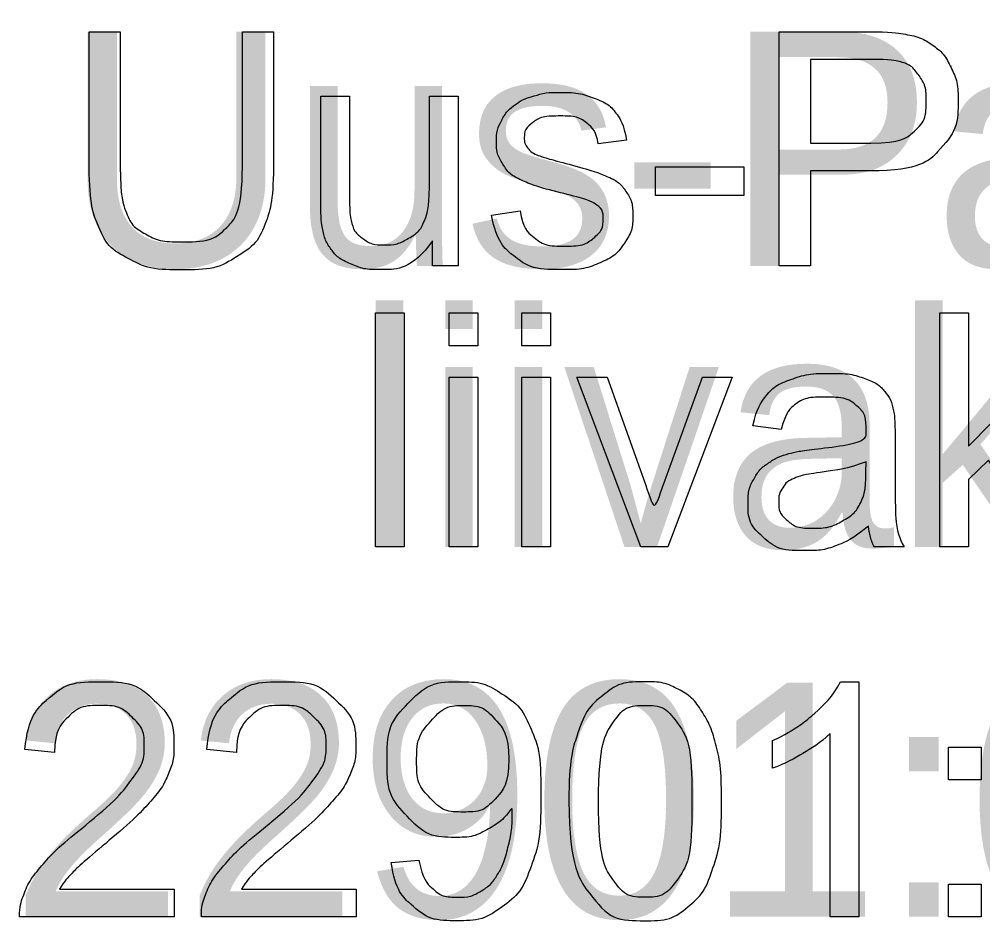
# Model space of a CAD drawing. Extents: x 700746 to 706058, y 6570320 to 6580460.
# Drawn here: x 705046.9 to 705070.36, y 6575976.36 to 6575998.3 of the extents above; entities that cross this region are included whole.
import ezdxf

# ---------------------------------------------------------------- set-up
doc = ezdxf.new("R2010")
doc.units = 0
doc.layers.add('kataster', color=7, linetype='Continuous')
doc.layers.add('Kataster tekst', color=7, linetype='Continuous')

msp = doc.modelspace()

# ---------------------------------------------------------------- linework, layer by layer
at = {"layer": 'kataster'}
for points in [[(705048.605, 6575994.704), (705048.605, 6575997.997), (705049.361, 6575997.997), (705049.361, 6575994.71)], [(705052.332, 6575997.997), (705053.088, 6575997.997), (705053.088, 6575994.704)], [(705052.332, 6575994.71), (705052.332, 6575997.997)], [(705065.405, 6575992.297), (705065.405, 6575997.997), (705067.556, 6575997.997)], [(705067.619, 6575997.323), (705066.161, 6575997.323), (705066.161, 6575995.286)], [(705054.24, 6575993.87), (705054.24, 6575996.428), (705054.939, 6575996.428), (705054.939, 6575994.139)], [(705056.886, 6575994.217), (705056.886, 6575996.428), (705057.585, 6575996.428), (705057.585, 6575992.297), (705056.959, 6575992.297)], [(705061.682, 6575995.36), (705060.995, 6575995.268)], [(705066.161, 6575995.286), (705067.635, 6575995.286)], [(705062.39, 6575994.009), (705062.39, 6575994.712), (705064.545, 6575994.712), (705064.545, 6575994.009), (705062.39, 6575994.009)], [(705067.623, 6575994.612), (705066.161, 6575994.612), (705066.161, 6575992.297), (705065.405, 6575992.297)], [(705058.402, 6575993.531), (705059.093, 6575993.639)], [(705056.959, 6575992.297), (705056.959, 6575992.907)], [(705055.576, 6575985.457), (705055.576, 6575991.157), (705056.275, 6575991.157), (705056.275, 6575985.457), (705055.576, 6575985.457)], [(705057.366, 6575990.353), (705057.366, 6575991.157), (705058.065, 6575991.157), (705058.065, 6575990.353), (705057.366, 6575990.353)], [(705059.134, 6575990.353), (705059.134, 6575991.157), (705059.833, 6575991.157), (705059.833, 6575990.353), (705059.134, 6575990.353)], [(705069.312, 6575985.457), (705069.312, 6575991.157), (705070.011, 6575991.157), (705070.011, 6575987.909), (705071.67, 6575989.588), (705072.576, 6575989.588), (705070.997, 6575988.053), (705072.736, 6575985.457), (705071.873, 6575985.457), (705070.5, 6575987.569), (705070.011, 6575987.094), (705070.011, 6575985.457), (705069.312, 6575985.457)], [(705057.366, 6575985.457), (705057.366, 6575989.588), (705058.065, 6575989.588), (705058.065, 6575985.457), (705057.366, 6575985.457)], [(705059.134, 6575985.457), (705059.134, 6575989.588), (705059.833, 6575989.588), (705059.833, 6575985.457), (705059.134, 6575985.457)], [(705062.037, 6575985.457), (705060.472, 6575989.588), (705061.211, 6575989.588), (705062.095, 6575987.114)], [(705062.62, 6575987.067), (705063.537, 6575989.588), (705064.256, 6575989.588), (705062.694, 6575985.457), (705062.037, 6575985.457)], [(705065.451, 6575988.315), (705064.764, 6575988.407)], [(705068.223, 6575988.12), (705068.223, 6575987.188)], [(705067.515, 6575987.273), (705067.519, 6575987.529)], [(705068.444, 6575985.457), (705067.714, 6575985.457)], [(705066.891, 6575982.175), (705067.341, 6575982.175), (705067.341, 6575976.453)], [(705065.243, 6575980.068), (705065.243, 6575980.745)], [(705067.341, 6575976.453), (705066.642, 6575976.453), (705066.642, 6575980.912)], [(705047.761, 6575980.455), (705047.039, 6575980.529)], [(705052.188, 6575980.455), (705051.467, 6575980.529)], [(705069.527, 6575979.79), (705069.527, 6575980.585), (705070.322, 6575980.585), (705070.322, 6575979.79), (705069.527, 6575979.79)], [(705055.959, 6575977.774), (705056.632, 6575977.835)], [(705069.527, 6575976.453), (705069.527, 6575977.249), (705070.322, 6575977.249), (705070.322, 6575976.453), (705069.527, 6575976.453)], [(705050.676, 6575977.127), (705050.676, 6575976.453), (705046.909, 6575976.453)], [(705047.882, 6575977.127), (705050.676, 6575977.127)], [(705055.103, 6575977.127), (705055.103, 6575976.453), (705051.336, 6575976.453)], [(705052.309, 6575977.127), (705055.103, 6575977.127)]]:
    msp.add_lwpolyline(points, dxfattribs=at)
for points, degree in [([(705067.556, 6575997.997), (705068.124, 6575997.997), (705068.424, 6575997.942), (705068.844, 6575997.872), (705069.128, 6575997.676), (705069.412, 6575997.479), (705069.585, 6575997.125), (705069.758, 6575996.771), (705069.758, 6575996.347), (705069.758, 6575995.62), (705069.296, 6575995.116), (705068.833, 6575994.612), (705067.623, 6575994.612)], 3), ([(705067.635, 6575995.286), (705068.366, 6575995.286), (705068.673, 6575995.558), (705068.981, 6575995.83), (705068.981, 6575996.324), (705068.981, 6575996.682), (705068.8, 6575996.936), (705068.619, 6575997.191), (705068.323, 6575997.273), (705068.133, 6575997.323), (705067.619, 6575997.323)], 3), ([(705059.093, 6575993.639), (705059.151, 6575993.223), (705059.418, 6575993.001), (705059.686, 6575992.779), (705060.165, 6575992.779), (705060.649, 6575992.779), (705060.883, 6575992.976), (705061.117, 6575993.172), (705061.117, 6575993.437), (705061.117, 6575993.675), (705060.91, 6575993.811), (705060.766, 6575993.905), (705060.193, 6575994.049), (705059.423, 6575994.243), (705059.125, 6575994.385), (705058.827, 6575994.527), (705058.673, 6575994.777), (705058.519, 6575995.028), (705058.519, 6575995.331), (705058.519, 6575995.607), (705058.646, 6575995.842), (705058.772, 6575996.077), (705058.99, 6575996.232), (705059.154, 6575996.353), (705059.436, 6575996.436), (705059.719, 6575996.52), (705060.042, 6575996.52), (705060.529, 6575996.52), (705060.897, 6575996.38), (705061.265, 6575996.239), (705061.44, 6575996), (705061.616, 6575995.761), (705061.682, 6575995.36)], 3), ([(705060.995, 6575995.268), (705060.949, 6575995.588), (705060.725, 6575995.767), (705060.501, 6575995.946), (705060.092, 6575995.946), (705059.609, 6575995.946), (705059.403, 6575995.787), (705059.197, 6575995.627), (705059.197, 6575995.413), (705059.197, 6575995.276), (705059.282, 6575995.167), (705059.368, 6575995.054), (705059.551, 6575994.98), (705059.656, 6575994.941), (705060.17, 6575994.801), (705060.914, 6575994.603), (705061.208, 6575994.477), (705061.503, 6575994.35), (705061.671, 6575994.109), (705061.838, 6575993.869), (705061.838, 6575993.511), (705061.838, 6575993.161), (705061.634, 6575992.853), (705061.429, 6575992.544), (705061.043, 6575992.375), (705060.658, 6575992.206), (705060.171, 6575992.206), (705059.364, 6575992.206), (705058.941, 6575992.54), (705058.519, 6575992.874), (705058.402, 6575993.531)], 3), ([(705053.088, 6575994.704), (705053.088, 6575993.845), (705052.894, 6575993.34), (705052.7, 6575992.835), (705052.192, 6575992.518), (705051.685, 6575992.201), (705050.86, 6575992.201), (705050.059, 6575992.201), (705049.55, 6575992.477), (705049.04, 6575992.753), (705048.823, 6575993.276), (705048.605, 6575993.799), (705048.605, 6575994.704)], 3), ([(705049.361, 6575994.71), (705049.361, 6575993.967), (705049.499, 6575993.616), (705049.637, 6575993.264), (705049.973, 6575993.074), (705050.309, 6575992.883), (705050.794, 6575992.883), (705051.625, 6575992.883), (705051.979, 6575993.26), (705052.332, 6575993.637), (705052.332, 6575994.71)], 3), ([(705054.939, 6575994.139), (705054.939, 6575993.591), (705054.982, 6575993.4), (705055.048, 6575993.124), (705055.262, 6575992.967), (705055.475, 6575992.809), (705055.79, 6575992.809), (705056.105, 6575992.809), (705056.38, 6575992.971), (705056.656, 6575993.132), (705056.771, 6575993.41), (705056.886, 6575993.688), (705056.886, 6575994.217)], 3), ([(705056.959, 6575992.907), (705056.478, 6575992.206), (705055.65, 6575992.206), (705055.285, 6575992.206), (705054.968, 6575992.346), (705054.652, 6575992.486), (705054.498, 6575992.697), (705054.345, 6575992.909), (705054.283, 6575993.217), (705054.24, 6575993.423), (705054.24, 6575993.87)], 3), ([(705064.764, 6575988.407), (705064.858, 6575988.847), (705065.071, 6575989.117), (705065.285, 6575989.388), (705065.689, 6575989.534), (705066.093, 6575989.68), (705066.626, 6575989.68), (705067.154, 6575989.68), (705067.484, 6575989.555), (705067.815, 6575989.431), (705067.97, 6575989.242), (705068.125, 6575989.053), (705068.188, 6575988.765), (705068.223, 6575988.586), (705068.223, 6575988.12)], 3), ([(705067.575, 6575985.965), (705067.185, 6575985.636), (705066.825, 6575985.501), (705066.466, 6575985.366), (705066.054, 6575985.366), (705065.373, 6575985.366), (705065.008, 6575985.698), (705064.643, 6575986.03), (705064.643, 6575986.546), (705064.643, 6575986.849), (705064.781, 6575987.1), (705064.919, 6575987.35), (705065.142, 6575987.502), (705065.366, 6575987.653), (705065.645, 6575987.731), (705065.851, 6575987.785), (705066.267, 6575987.836), (705067.115, 6575987.937), (705067.515, 6575988.077), (705067.519, 6575988.221), (705067.519, 6575988.26), (705067.519, 6575988.689), (705067.321, 6575988.864), (705067.053, 6575989.102), (705066.525, 6575989.102), (705066.033, 6575989.102), (705065.798, 6575988.929), (705065.563, 6575988.755), (705065.451, 6575988.315)], 3), ([(705067.519, 6575987.529), (705067.137, 6575987.374), (705066.375, 6575987.265), (705065.943, 6575987.203), (705065.764, 6575987.125), (705065.585, 6575987.047), (705065.487, 6575986.898), (705065.39, 6575986.748), (705065.39, 6575986.566), (705065.39, 6575986.286), (705065.602, 6575986.099), (705065.813, 6575985.913), (705066.221, 6575985.913), (705066.625, 6575985.913), (705066.94, 6575986.09), (705067.255, 6575986.267), (705067.402, 6575986.574), (705067.515, 6575986.811), (705067.515, 6575987.273)], 3), ([(705062.095, 6575987.114), (705062.239, 6575986.713), (705062.36, 6575986.282), (705062.453, 6575986.608), (705062.62, 6575987.067)], 3), ([(705068.223, 6575987.188), (705068.223, 6575986.212), (705068.267, 6575985.953), (705068.312, 6575985.694), (705068.444, 6575985.457)], 3), ([(705067.714, 6575985.457), (705067.606, 6575985.674), (705067.575, 6575985.965)], 2), ([(705047.039, 6575980.529), (705047.113, 6575981.333), (705047.595, 6575981.754), (705048.078, 6575982.175), (705048.89, 6575982.175), (705049.711, 6575982.175), (705050.189, 6575981.721), (705050.667, 6575981.266), (705050.667, 6575980.594), (705050.667, 6575980.252), (705050.527, 6575979.921), (705050.388, 6575979.591), (705050.063, 6575979.226), (705049.739, 6575978.861), (705048.986, 6575978.223), (705048.356, 6575977.694), (705048.177, 6575977.506), (705047.999, 6575977.317), (705047.882, 6575977.127)], 3), ([(705051.467, 6575980.529), (705051.54, 6575981.333), (705052.023, 6575981.754), (705052.505, 6575982.175), (705053.317, 6575982.175), (705054.138, 6575982.175), (705054.616, 6575981.721), (705055.094, 6575981.266), (705055.094, 6575980.594), (705055.094, 6575980.252), (705054.954, 6575979.921), (705054.815, 6575979.591), (705054.49, 6575979.226), (705054.166, 6575978.861), (705053.413, 6575978.223), (705052.783, 6575977.694), (705052.605, 6575977.506), (705052.426, 6575977.317), (705052.309, 6575977.127)], 3), ([(705056.632, 6575977.835), (705056.718, 6575977.36), (705056.958, 6575977.146), (705057.199, 6575976.931), (705057.576, 6575976.931), (705057.898, 6575976.931), (705058.142, 6575977.079), (705058.386, 6575977.227), (705058.54, 6575977.474), (705058.694, 6575977.721), (705058.799, 6575978.142), (705058.904, 6575978.562), (705058.904, 6575978.997), (705058.904, 6575979.044), (705058.9, 6575979.137), (705058.69, 6575978.803), (705058.327, 6575978.595), (705057.964, 6575978.387), (705057.54, 6575978.387), (705056.833, 6575978.387), (705056.344, 6575978.9), (705055.854, 6575979.413), (705055.854, 6575980.252), (705055.854, 6575981.118), (705056.365, 6575981.647), (705056.876, 6575982.175), (705057.645, 6575982.175), (705058.201, 6575982.175), (705058.661, 6575981.876), (705059.122, 6575981.577), (705059.361, 6575981.023), (705059.599, 6575980.469), (705059.599, 6575979.42), (705059.599, 6575978.328), (705059.362, 6575977.681), (705059.125, 6575977.034), (705058.657, 6575976.696), (705058.189, 6575976.358), (705057.56, 6575976.358), (705056.891, 6575976.358), (705056.468, 6575976.73), (705056.044, 6575977.101), (705055.959, 6575977.774)], 3), ([(705060.282, 6575979.265), (705060.282, 6575980.275), (705060.489, 6575980.892), (705060.697, 6575981.509), (705061.107, 6575981.842), (705061.517, 6575982.175), (705062.139, 6575982.175), (705062.597, 6575982.175), (705062.944, 6575981.991), (705063.291, 6575981.806), (705063.515, 6575981.458), (705063.74, 6575981.11), (705063.868, 6575980.611), (705063.996, 6575980.112), (705063.996, 6575979.265), (705063.996, 6575978.262), (705063.79, 6575977.645), (705063.584, 6575977.028), (705063.174, 6575976.693), (705062.764, 6575976.358), (705062.139, 6575976.358), (705061.315, 6575976.358), (705060.845, 6575976.946), (705060.282, 6575977.66), (705060.282, 6575979.265)], 3), ([(705065.243, 6575980.745), (705065.83, 6575981.021), (705066.269, 6575981.413), (705066.708, 6575981.806), (705066.891, 6575982.175)], 3), ([(705046.909, 6575976.453), (705046.901, 6575976.706), (705046.991, 6575976.94), (705047.135, 6575977.325), (705047.452, 6575977.699), (705047.769, 6575978.072), (705048.367, 6575978.56), (705049.295, 6575979.323), (705049.62, 6575979.768), (705049.946, 6575980.213), (705049.946, 6575980.611), (705049.946, 6575981.026), (705049.649, 6575981.312), (705049.352, 6575981.597), (705048.875, 6575981.597), (705048.37, 6575981.597), (705048.067, 6575981.294), (705047.765, 6575980.991), (705047.761, 6575980.455)], 3), ([(705051.336, 6575976.453), (705051.328, 6575976.706), (705051.418, 6575976.94), (705051.562, 6575977.325), (705051.879, 6575977.699), (705052.196, 6575978.072), (705052.794, 6575978.56), (705053.722, 6575979.323), (705054.047, 6575979.768), (705054.373, 6575980.213), (705054.373, 6575980.611), (705054.373, 6575981.026), (705054.076, 6575981.312), (705053.779, 6575981.597), (705053.302, 6575981.597), (705052.797, 6575981.597), (705052.494, 6575981.294), (705052.192, 6575980.991), (705052.188, 6575980.455)], 3), ([(705058.822, 6575980.287), (705058.822, 6575980.89), (705058.503, 6575981.244), (705058.184, 6575981.597), (705057.732, 6575981.597), (705057.264, 6575981.597), (705056.92, 6575981.216), (705056.576, 6575980.835), (705056.576, 6575980.229), (705056.576, 6575979.684), (705056.902, 6575979.344), (705057.229, 6575979.004), (705057.712, 6575979.004), (705058.197, 6575979.004), (705058.509, 6575979.344), (705058.822, 6575979.684), (705058.822, 6575980.287)], 3), ([(705061.003, 6575979.264), (705061.003, 6575977.859), (705061.33, 6575977.395), (705061.658, 6575976.931), (705062.139, 6575976.931), (705062.62, 6575976.931), (705062.947, 6575977.397), (705063.275, 6575977.862), (705063.275, 6575979.264), (705063.275, 6575980.672), (705062.948, 6575981.135), (705062.621, 6575981.597), (705062.131, 6575981.597), (705061.65, 6575981.597), (705061.362, 6575981.189), (705061.003, 6575980.668), (705061.003, 6575979.264)], 3), ([(705066.642, 6575980.912), (705066.389, 6575980.671), (705065.979, 6575980.43), (705065.569, 6575980.189), (705065.243, 6575980.068)], 3)]:
    msp.add_open_spline(points, degree=degree, dxfattribs=at)

# ---------------------------------------------------------------- texts
at = {"layer": 'Kataster tekst'}
for s, p in [('Uus-Pannjärve ', (705047.979, 6575992.297)), ('liivakarjäär', (705055.067, 6575985.457)), ('22901:001:0142', (705046.67, 6575976.453))]:
    msp.add_text(s, height=5.7, dxfattribs=at).set_placement(p)

doc.saveas('drawing.dxf')
